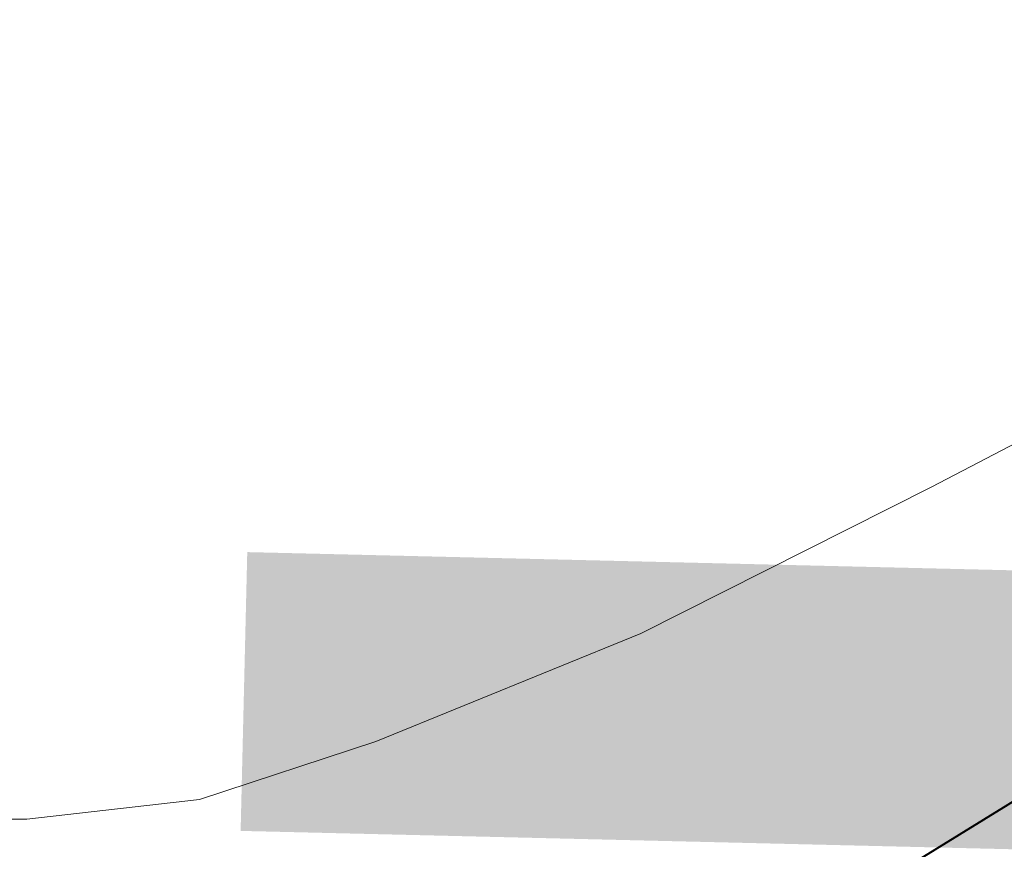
# Model space of a CAD drawing. Header units: feet. Extents: x 92 to 141.3, y -5 to 23.6.
# Tile 225 of 651: x 121.0492 to 121.1001, y 11.2809 to 11.3239. Entities that reach past the tile are written whole.
import ezdxf

# ---------------------------------------------------------------- set-up
doc = ezdxf.new("R2010")
doc.units = ezdxf.units.FT
doc.header["$MEASUREMENT"] = 0
doc.layers.add('CUY - Design$0$GM_X_Interchange_Ramps', color=1, linetype='Continuous', lineweight=13)
doc.layers.add('CUY - Design$0$GM_X_US_Route', color=1, linetype='Continuous', lineweight=40)
doc.layers.add('TX_X_20', color=7, linetype='Continuous')
doc.styles.add('CUY - Design$0$Styledgn030', font='dgn030.shx')

msp = doc.modelspace()

# ---------------------------------------------------------------- linework, layer by layer
at = {"layer": 'CUY - Design$0$GM_X_Interchange_Ramps', "flags": 128}
msp.add_lwpolyline([(121.166147, 11.323853), (121.16039, 11.334024), (121.145286, 11.326027), (121.116192, 11.310032), (121.096343, 11.299686), (121.081334, 11.29212), (121.067627, 11.286519), (121.058495, 11.283522), (121.04956, 11.282503), (121.041063, 11.28251), (121.032748, 11.283374), (121.022726, 11.285709), (121.00526, 11.291661), (120.999854, 11.293537)], dxfattribs=at)
at = {"layer": 'CUY - Design$0$GM_X_US_Route', "flags": 128}
msp.add_lwpolyline([(120.714214, 11.040886), (120.889166, 11.15117), (120.905721, 11.16161), (121.027167, 11.23817), (121.166147, 11.323853), (121.178882, 11.331156), (121.196982, 11.339842), (121.222453, 11.347805), (121.250143, 11.352111), (121.285514, 11.351753), (121.315358, 11.346874), (121.344628, 11.335677), (121.373209, 11.320472), (121.394732, 11.30468), (121.415397, 11.284305)], dxfattribs=at)

# ---------------------------------------------------------------- texts
at = {"layer": 'TX_X_20', "style": 'CUY - Design$0$Styledgn030'}
msp.add_text('65TH', height=0.1157, rotation=88.6369, dxfattribs=at).set_placement((121.167936, 10.92796))

doc.saveas('drawing.dxf')
